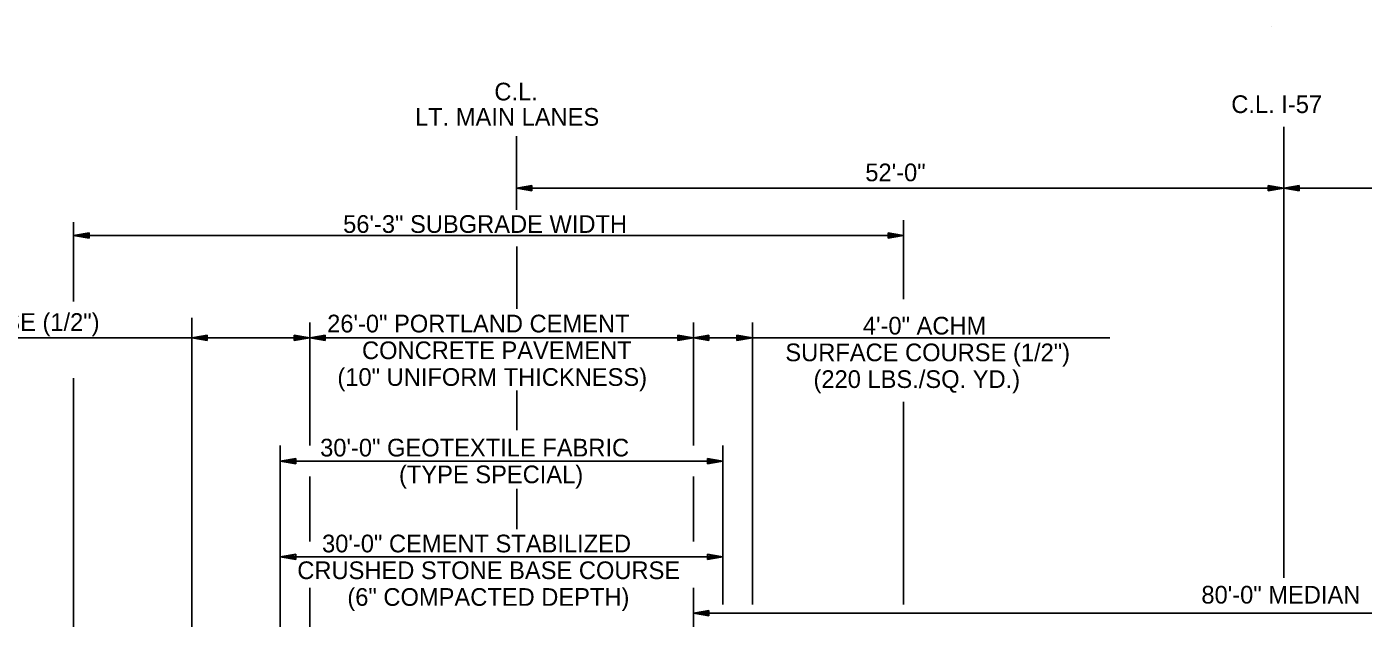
# Model space of a CAD drawing. Extents: x 1734743 to 1735935, y 759845 to 763831.
# Drawn here: x 1735663 to 1735753.6, y 760432.6 to 760472.7 of the extents above; entities that cross this region are included whole.
import ezdxf

# ---------------------------------------------------------------- set-up
doc = ezdxf.new("R2010")
doc.units = 0
doc.layers.add('19', color=7, linetype='Continuous')
doc.layers.add('G-Table-Minor', color=7, linetype='Continuous')

msp = doc.modelspace()

# ---------------------------------------------------------------- linework, layer by layer
at = {"layer": '19'}
for p, q in [((1735748.233, 760435.293), (1735748.233, 760465.879)), ((1735696.232, 760460.258), (1735696.232, 760465.243)), ((1735697.282, 760461.896), (1735696.232, 760461.713)), ((1735697.282, 760461.529), (1735697.282, 760461.896)), ((1735747.183, 760461.896), (1735747.183, 760461.529)), ((1735748.233, 760461.713), (1735747.183, 760461.896)), ((1735749.283, 760461.896), (1735748.233, 760461.713)), ((1735749.283, 760461.529), (1735749.283, 760461.896)), ((1735696.232, 760461.713), (1735748.233, 760461.713)), ((1735696.232, 760461.713), (1735697.282, 760461.529)), ((1735697.282, 760461.8), (1735696.512, 760461.739)), ((1735696.512, 760461.686), (1735697.282, 760461.616)), ((1735747.953, 760461.739), (1735747.183, 760461.8)), ((1735747.183, 760461.529), (1735748.233, 760461.713)), ((1735747.183, 760461.616), (1735747.953, 760461.686)), ((1735800.232, 760461.713), (1735748.233, 760461.713)), ((1735748.233, 760461.713), (1735749.283, 760461.529)), ((1735749.283, 760461.8), (1735748.513, 760461.739)), ((1735748.513, 760461.686), (1735749.283, 760461.616)), ((1735666.222, 760454.036), (1735666.222, 760459.413)), ((1735722.472, 760454.191), (1735722.472, 760459.55)), ((1735667.272, 760458.688), (1735666.222, 760458.504)), ((1735666.222, 760458.504), (1735722.472, 760458.504)), ((1735666.222, 760458.504), (1735667.272, 760458.32)), ((1735667.272, 760458.591), (1735666.502, 760458.53)), ((1735666.502, 760458.478), (1735667.272, 760458.408)), ((1735667.272, 760458.32), (1735667.272, 760458.688)), ((1735721.422, 760458.688), (1735721.422, 760458.32)), ((1735722.472, 760458.504), (1735721.422, 760458.688)), ((1735722.192, 760458.53), (1735721.422, 760458.592)), ((1735721.422, 760458.32), (1735722.472, 760458.504)), ((1735721.422, 760458.408), (1735722.192, 760458.478)), ((1735696.252, 760453.549), (1735696.252, 760457.776)), ((1735674.232, 760422.325), (1735674.232, 760452.92)), ((1735682.232, 760444.262), (1735682.232, 760452.621)), ((1735708.232, 760444.262), (1735708.232, 760452.621)), ((1735712.229, 760433.492), (1735712.229, 760452.621)), ((1735638.375, 760451.576), (1735674.232, 760451.576)), ((1735675.282, 760451.759), (1735674.232, 760451.576)), ((1735708.232, 760451.576), (1735674.232, 760451.576)), ((1735674.232, 760451.576), (1735675.282, 760451.392)), ((1735675.282, 760451.663), (1735674.512, 760451.602)), ((1735674.512, 760451.549), (1735675.282, 760451.479)), ((1735675.282, 760451.392), (1735675.282, 760451.759)), ((1735681.182, 760451.759), (1735681.182, 760451.392)), ((1735682.232, 760451.576), (1735681.182, 760451.759)), ((1735681.952, 760451.602), (1735681.182, 760451.663)), ((1735681.182, 760451.392), (1735682.232, 760451.576)), ((1735681.182, 760451.479), (1735681.952, 760451.549)), ((1735683.282, 760451.759), (1735682.232, 760451.576)), ((1735682.232, 760451.576), (1735683.282, 760451.392)), ((1735683.282, 760451.663), (1735682.512, 760451.602)), ((1735682.512, 760451.549), (1735683.282, 760451.479)), ((1735683.282, 760451.392), (1735683.282, 760451.759)), ((1735707.182, 760451.759), (1735707.182, 760451.392)), ((1735708.232, 760451.576), (1735707.182, 760451.759)), ((1735707.952, 760451.602), (1735707.182, 760451.663)), ((1735707.182, 760451.392), (1735708.232, 760451.576)), ((1735707.182, 760451.479), (1735707.952, 760451.549)), ((1735709.282, 760451.759), (1735708.232, 760451.576)), ((1735712.229, 760451.576), (1735708.232, 760451.576)), ((1735708.232, 760451.576), (1735709.282, 760451.392)), ((1735709.282, 760451.663), (1735708.512, 760451.602)), ((1735708.512, 760451.549), (1735709.282, 760451.479)), ((1735709.282, 760451.392), (1735709.282, 760451.759)), ((1735711.179, 760451.759), (1735711.179, 760451.392)), ((1735712.229, 760451.576), (1735711.179, 760451.759)), ((1735711.949, 760451.602), (1735711.179, 760451.663)), ((1735711.179, 760451.392), (1735712.229, 760451.576)), ((1735711.179, 760451.479), (1735711.949, 760451.549)), ((1735712.229, 760451.576), (1735736.439, 760451.576)), ((1735666.222, 760418.493), (1735666.222, 760448.847)), ((1735696.252, 760445.31), (1735696.252, 760448.006)), ((1735722.472, 760433.492), (1735722.472, 760447.237)), ((1735680.233, 760423.279), (1735680.233, 760444.262)), ((1735710.232, 760433.492), (1735710.232, 760444.262)), ((1735681.283, 760443.4), (1735680.233, 760443.216)), ((1735680.233, 760443.216), (1735710.232, 760443.216)), ((1735680.233, 760443.216), (1735681.283, 760443.032)), ((1735681.283, 760443.304), (1735680.513, 760443.243)), ((1735680.513, 760443.19), (1735681.283, 760443.12)), ((1735681.283, 760443.032), (1735681.283, 760443.4)), ((1735709.182, 760443.4), (1735709.182, 760443.033)), ((1735710.232, 760443.216), (1735709.182, 760443.4)), ((1735709.952, 760443.243), (1735709.182, 760443.304)), ((1735709.182, 760443.033), (1735710.232, 760443.216)), ((1735709.182, 760443.12), (1735709.952, 760443.19)), ((1735682.232, 760437.76), (1735682.232, 760442.17)), ((1735708.232, 760437.76), (1735708.232, 760442.17)), ((1735696.252, 760438.589), (1735696.252, 760441.345)), ((1735681.283, 760436.898), (1735680.233, 760436.714)), ((1735680.233, 760436.714), (1735681.283, 760436.531)), ((1735680.233, 760436.714), (1735710.232, 760436.714)), ((1735681.283, 760436.802), (1735680.513, 760436.741)), ((1735680.513, 760436.688), (1735681.283, 760436.618)), ((1735681.283, 760436.531), (1735681.283, 760436.898)), ((1735709.182, 760436.898), (1735709.182, 760436.531)), ((1735710.232, 760436.714), (1735709.182, 760436.898)), ((1735709.952, 760436.741), (1735709.182, 760436.802)), ((1735709.182, 760436.531), (1735710.232, 760436.714)), ((1735709.182, 760436.618), (1735709.952, 760436.688)), ((1735682.232, 760423.285), (1735682.232, 760434.619)), ((1735708.232, 760425.539), (1735708.232, 760434.612)), ((1735708.232, 760425.535), (1735708.232, 760433.567)), ((1735709.282, 760433.092), (1735708.232, 760432.908)), ((1735708.232, 760432.908), (1735788.232, 760432.908)), ((1735708.232, 760432.908), (1735709.282, 760432.724)), ((1735709.282, 760432.996), (1735708.512, 760432.934)), ((1735708.512, 760432.882), (1735709.282, 760432.812)), ((1735709.282, 760432.724), (1735709.282, 760433.092))]:
    msp.add_line(p, q, dxfattribs=at)
at = {"layer": 'G-Table-Minor'}
msp.add_line((1735747.389, 760472.667), (1735747.389, 760472.667), dxfattribs=at)
msp.add_line((1735747.389, 760472.667), (1735747.389, 760472.667), dxfattribs=at)

# ---------------------------------------------------------------- texts
at = {"layer": '19'}
for s, p in [('C.L.', (1735694.74, 760467.669)), ('C.L. I-57', (1735744.68, 760466.814)), ('LT. MAIN LANES', (1735689.363, 760465.952)), ('52\'-0"', (1735719.879, 760462.189)), ('56\'-3" SUBGRADE WIDTH', (1735684.491, 760458.689)), ('8\'-0" ACHM SURFACE COURSE (1/2")', (1735639.88, 760452.043)), ('26\'-0" PORTLAND CEMENT', (1735683.408, 760451.94)), ('4\'-0" ACHM ', (1735719.712, 760451.798)), ('CONCRETE PAVEMENT', (1735685.77, 760450.128)), ('SURFACE COURSE (1/2")', (1735714.459, 760449.985)), ('(10" UNIFORM THICKNESS)', (1735684.103, 760448.315)), ('(220 LBS./SQ. YD.)', (1735716.367, 760448.173)), ('30\'-0" GEOTEXTILE FABRIC', (1735682.933, 760443.528)), ('(TYPE SPECIAL)', (1735688.276, 760441.715)), ('30\'-0" CEMENT STABILIZED ', (1735683.063, 760437.026)), ('CRUSHED STONE BASE COURSE', (1735681.385, 760435.213)), ('80\'-0" MEDIAN', (1735742.654, 760433.555)), ('(6" COMPACTED DEPTH)', (1735684.778, 760433.401))]:
    msp.add_text(s, height=1.2, dxfattribs=at).set_placement(p)

doc.saveas('drawing.dxf')
